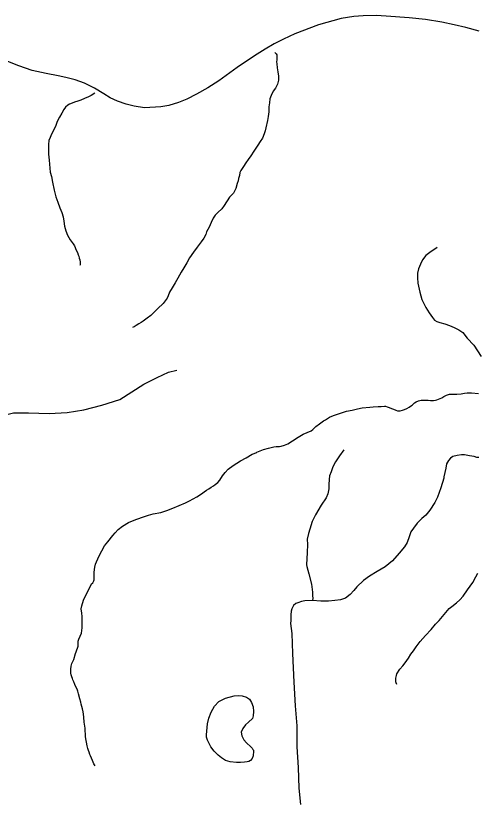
# Model space of a CAD drawing. Extents: x 2220236 to 2384410, y 720751 to 894131.
# Drawn here: x 2319153 to 2322567, y 875066 to 880858 of the extents above; entities that cross this region are included whole.
import ezdxf

# ---------------------------------------------------------------- set-up
doc = ezdxf.new("R2010")
doc.units = 0
for name, color, linetype in [('Exist Boundary Political CountyLine', 7, 'Continuous'), ('Exist Hydrographic Misc Water Feature', 7, 'Continuous'), ('Exist Hydrographic Pond Under 1500 Sq Ft', 7, 'Continuous'), ('Exist Road Non-System Type 51', 7, 'Continuous')]:
    doc.layers.add(name, color=color, linetype=linetype)

msp = doc.modelspace()

# ---------------------------------------------------------------- linework, layer by layer
at = {"layer": 'Exist Boundary Political CountyLine'}
msp.add_lwpolyline([(2322581.3, 880743.9), (2322483, 880768.8), (2322396.9, 880789.9), (2322304.7, 880808.9), (2322182.6, 880829.6), (2322062.4, 880842.2), (2321892.4, 880854.5), (2321818.3, 880857.6), (2321722.5, 880856.7), (2321654.5, 880851.9), (2321560.6, 880836.9), (2321391.3, 880789.1), (2321216.2, 880723.3), (2321134.5, 880684.3), (2321064.9, 880649.7), (2320997.3, 880610.9), (2320917.9, 880560.2), (2320791, 880474.8), (2320656, 880375.4), (2320574.5, 880322.4), (2320489.1, 880277.7), (2320419.6, 880240.8), (2320355.9, 880214.2), (2320286.1, 880193.6), (2320226.3, 880182.9), (2320106.4, 880175.6), (2320028.2, 880188.8), (2319970.2, 880202), (2319905.9, 880225.4), (2319851.7, 880248.8), (2319803.5, 880278.2), (2319735.1, 880321.4), (2319662.5, 880358.7), (2319592.4, 880384), (2319524.1, 880401.2), (2319468, 880412.5), (2319377.9, 880429.6), (2319275.7, 880452.4), (2319175.4, 880487.4), (2319095.1, 880518.5)], dxfattribs=at)
at = {"layer": 'Exist Hydrographic Misc Water Feature'}
for points in [[(2321068.9, 880585.2), (2321069.3, 880584.4), (2321075.4, 880578.9), (2321078.5, 880575), (2321083.3, 880567), (2321085.3, 880556.5), (2321085.3, 880550.7), (2321083.3, 880530.8), (2321082.5, 880516.9), (2321083.4, 880500.6), (2321087.3, 880472.7), (2321091.4, 880442.7), (2321097.3, 880410.9), (2321095.3, 880380.4), (2321089.3, 880350.5), (2321073.4, 880320.5), (2321057.3, 880298.4), (2321041.4, 880266.5), (2321033.3, 880242.4), (2321029.4, 880212.8), (2321025.4, 880182.3), (2321025.3, 880146.8), (2321019.3, 880110.6), (2321015.4, 880080.8), (2321003.3, 880028.7), (2320997.3, 880004.6), (2320989.4, 879982.1), (2320977.2, 879952.2), (2320961.3, 879926.9), (2320943.2, 879898.2), (2320915.3, 879856), (2320891.2, 879820.6), (2320871.2, 879794.4), (2320855.3, 879768.3), (2320837.2, 879742.2), (2320817.2, 879712.5), (2320811.2, 879696.7), (2320807.3, 879676.1), (2320801.2, 879652.8), (2320797.2, 879634.5), (2320791.2, 879614.6), (2320781.3, 879578.2), (2320763.2, 879544.6), (2320735.3, 879514.7), (2320695.1, 879454), (2320677.2, 879428.7), (2320647.2, 879402), (2320629.2, 879382.3), (2320613.2, 879358.6), (2320599.1, 879326.2), (2320583.1, 879292.6), (2320565.1, 879258.2), (2320559.1, 879238.4), (2320545.2, 879212.4), (2320525.1, 879184.3), (2320495.1, 879144.7), (2320467, 879108.1), (2320439.1, 879066), (2320418.3, 879028.3), (2320397.2, 878992), (2320377.1, 878960.2), (2320353, 878916.4), (2320333.1, 878880.3), (2320309, 878844.1), (2320290.9, 878810.6), (2320281, 878783.8), (2320273, 878766.2), (2320243.1, 878728.2), (2320203, 878690.3), (2320175, 878662.2), (2320151.1, 878639.8), (2320125, 878618.3), (2320094.9, 878596.5), (2320081, 878587.7), (2320062.9, 878576.3), (2320043, 878563.9), (2320028.9, 878556.1), (2320016.9, 878549.8)], [(2319738.5, 880284.5), (2319712.2, 880267), (2319690.8, 880256.4), (2319662.9, 880243.6), (2319635, 880232.7), (2319612.9, 880224.4), (2319588.8, 880216.8), (2319570.9, 880210.4), (2319550.8, 880202.2), (2319538.9, 880194.3), (2319522.4, 880181.2), (2319508.9, 880164.3), (2319492.9, 880136.6), (2319476.9, 880106.3), (2319460.8, 880074.5), (2319448.8, 880044.6), (2319434.7, 880012.8), (2319418.8, 879980.1), (2319406.8, 879956.6), (2319398.7, 879934.1), (2319394.7, 879904.5), (2319394.7, 879862.7), (2319394.7, 879832.3), (2319399.9, 879789.1), (2319408.7, 879700.8), (2319416.9, 879666.5), (2319424.7, 879626.6), (2319436.8, 879566.5), (2319450.9, 879516.2), (2319464.8, 879478.2), (2319478.8, 879434.5), (2319494.8, 879402.2), (2319504.8, 879368.2), (2319508.8, 879337.9), (2319512.8, 879300.5), (2319522.7, 879266.5), (2319536.9, 879234.2), (2319556.8, 879198), (2319576.8, 879168.5), (2319586.8, 879154.1), (2319600.9, 879121.8), (2319608.8, 879104.1), (2319614.9, 879088), (2319618.9, 879078.3), (2319622.8, 879062.1), (2319626.9, 879049.9), (2319628.7, 879034.3), (2319628.7, 879013.9), (2319626.8, 879008)], [(2320935.6, 877625.7), (2320936.7, 877626.8), (2320984.7, 877646.8), (2321022.8, 877656.5), (2321060.8, 877666.3), (2321078.7, 877668.6), (2321102.8, 877670.4), (2321116.7, 877672.6), (2321140.9, 877678.6), (2321164.8, 877690.2), (2321200.8, 877712.2), (2321242.9, 877738.6), (2321278.8, 877760.5), (2321337, 877786.7), (2321351, 877796.2), (2321372.9, 877818.5), (2321400.9, 877838.5), (2321428.8, 877858.7), (2321442.9, 877868.2), (2321474.9, 877886.8), (2321503, 877898.5), (2321524.9, 877906.8), (2321563.1, 877918.2), (2321599, 877930.5), (2321641, 877938.6), (2321681.1, 877948.4), (2321715, 877954.8), (2321771, 877960.3), (2321797.1, 877962.4), (2321833.1, 877964.7), (2321857, 877966.5), (2321880, 877967.4), (2321889, 877967), (2321899.1, 877964), (2321915.2, 877958), (2321933.1, 877950.6), (2321946.9, 877945.5), (2321965.2, 877938.9), (2321977.2, 877934.4), (2321987.6, 877933.2), (2321997.2, 877934.4), (2322014.4, 877939.3), (2322028.2, 877944.7), (2322045.1, 877952), (2322063.7, 877960.9), (2322073.4, 877967.1), (2322085.1, 877976.6), (2322103.2, 877993), (2322114.3, 878000), (2322132.4, 878007.2), (2322141.3, 878010.1), (2322152.3, 878011.4), (2322161.6, 878012.6), (2322169.2, 878012.9), (2322185.9, 878012), (2322203.2, 878012.7), (2322221.1, 878010.8), (2322231.1, 878010.4), (2322243.5, 878010.9), (2322258.4, 878013.1), (2322268.7, 878016.2), (2322291.2, 878024.5), (2322305.1, 878030.7), (2322319.2, 878038.6), (2322339.1, 878050.3), (2322353.4, 878054.8), (2322361.3, 878056.8), (2322378.5, 878057.5), (2322391.3, 878056.4), (2322415.3, 878056.6), (2322447.4, 878060.3), (2322471.2, 878064.7), (2322492.9, 878067.2), (2322524.5, 878066.9), (2322575.2, 878060.7)], [(2320814.7, 877564.2), (2320856.8, 877586.5), (2320902.7, 877612.2), (2320935.6, 877625.7)], [(2319739.7, 875308), (2319731.7, 875322.5), (2319721.8, 875345.9), (2319705.7, 875382), (2319701.7, 875391.8), (2319695.8, 875408), (2319691.7, 875420.1), (2319685.9, 875436.2), (2319681.7, 875454.1), (2319669.7, 875521.8), (2319665.5, 875585.6), (2319659.9, 875630.4), (2319657.9, 875668.2), (2319653.8, 875690.2), (2319651.8, 875706.5), (2319645.9, 875728.3), (2319637.9, 875762.6), (2319633.8, 875777.8), (2319627.8, 875802.2), (2319617.9, 875840.4), (2319611.9, 875860), (2319607.9, 875874.4), (2319597.9, 875892.2), (2319589.8, 875909.9), (2319581.8, 875928.4), (2319575.9, 875942.1), (2319572, 875954.2), (2319567.9, 875966.4), (2319563.9, 875980.2), (2319561.8, 875992.4), (2319559.9, 876010.3), (2319560, 876021.9), (2319563.9, 876044.3), (2319567.9, 876064), (2319581.8, 876094.2), (2319595.8, 876138.2), (2319600, 876149.8), (2319605.9, 876166.4), (2319610, 876178.2), (2319613.8, 876192.4), (2319616, 876207.9), (2319616, 876228.5), (2319619.9, 876244.2), (2319630, 876266.1), (2319639.1, 876289.2), (2319644.1, 876328.1), (2319644, 876373.3), (2319643.3, 876411.7), (2319642.8, 876436.3), (2319638.1, 876468.1), (2319642, 876490.4), (2319654.1, 876532), (2319666, 876560.5), (2319686, 876598.1), (2319714, 876652.7), (2319722.2, 876662), (2319730, 876676.3), (2319732.2, 876682), (2319734.1, 876694.5), (2319734.2, 876705.9), (2319734.2, 876736.3), (2319736.1, 876758.6), (2319738.1, 876776.7), (2319744.2, 876800), (2319768.3, 876856.8), (2319790.1, 876898.7), (2319810.3, 876934.7), (2319834.3, 876964.5), (2319870.2, 877010.2), (2319888.2, 877030.6), (2319910.2, 877054.5), (2319942.4, 877080.4), (2319986.4, 877108.6), (2320016.3, 877120.4), (2320048.5, 877132.4), (2320098.4, 877148.4), (2320134.3, 877160.5), (2320170.3, 877172.6), (2320226.5, 877182.3), (2320270.3, 877196.5), (2320314.4, 877214.7), (2320408.5, 877252.2), (2320438.4, 877268.2), (2320492.5, 877296.6), (2320518.6, 877314.1), (2320564.5, 877346.4), (2320580.5, 877356.1), (2320598.6, 877368.2), (2320614.6, 877378.1), (2320628.6, 877388.5), (2320648.6, 877402.3), (2320662.7, 877420.1), (2320682.6, 877452.1), (2320702.5, 877478.3), (2320724.6, 877502.2), (2320760.6, 877530.1), (2320814.7, 877564.2)], [(2321972.6, 875910), (2321966.5, 875921.9), (2321964.6, 875928.4), (2321963.5, 875940), (2321963.7, 875949.8), (2321964.4, 875956.4), (2321965.8, 875966.3), (2321968.4, 875976.2), (2321972.2, 875987.8), (2321992.9, 876023.2), (2322016.5, 876048), (2322034.5, 876068.4), (2322058.6, 876103.8), (2322074.7, 876132.4), (2322094.6, 876157.9), (2322114.6, 876188.1), (2322144.8, 876227.9), (2322182.7, 876270.5), (2322224.8, 876316.7), (2322258.7, 876354.1), (2322284.7, 876382.1), (2322308.7, 876411.9), (2322332.9, 876442.5), (2322358.7, 876470.6), (2322378.7, 876486.2), (2322412.8, 876512.3), (2322436.7, 876534.4), (2322462.8, 876562.7), (2322494.9, 876608.3), (2322532.9, 876664), (2322556.8, 876704.4), (2322570.9, 876732)]]:
    msp.add_lwpolyline(points, dxfattribs=at)
at = {"layer": 'Exist Hydrographic Pond Under 1500 Sq Ft'}
msp.add_lwpolyline([(2320564.1, 875537.1), (2320568.3, 875590.7), (2320572.1, 875618.6), (2320582.1, 875659.3), (2320598.3, 875703.3), (2320622.2, 875748.7), (2320654.2, 875782.9), (2320704.3, 875807.1), (2320768.3, 875825.4), (2320798.1, 875826.6), (2320828.4, 875825.2), (2320859, 875814.3), (2320882.4, 875801.2), (2320898, 875775.7), (2320908.4, 875743.3), (2320912.4, 875708.8), (2320910.3, 875676.9), (2320904.3, 875656.9), (2320874.4, 875631), (2320852.3, 875611.3), (2320832.3, 875583.3), (2320820.6, 875555.8), (2320824.3, 875528.9), (2320840.3, 875499.2), (2320860.3, 875477), (2320892.3, 875447.1), (2320901.3, 875437.6), (2320907.3, 875428.9), (2320910.7, 875422.4), (2320912.2, 875415.1), (2320908.2, 875380.5), (2320900.7, 875360.6), (2320890.2, 875347), (2320876.5, 875339.8), (2320864.2, 875337.7), (2320843.9, 875334.5), (2320815.4, 875331.5), (2320786.2, 875331.3), (2320738.2, 875336.7), (2320704.1, 875347.5), (2320674.2, 875365.1), (2320649.9, 875385.5), (2320620.3, 875415.5), (2320597.2, 875446.6), (2320578.2, 875481), (2320570.3, 875497.9), (2320564.2, 875519.1), (2320564.1, 875537.1)], dxfattribs=at)
at = {"layer": 'Exist Road Non-System Type 51'}
for points in [[(2322269.6, 879141.6), (2322216.9, 879106.4), (2322187, 879081.8), (2322162.4, 879052), (2322146.6, 879018.6), (2322130.8, 878983.4), (2322125.5, 878951.8), (2322123.8, 878918.4), (2322127.3, 878878), (2322141.3, 878811.2), (2322155.4, 878756.7), (2322185.2, 878698.7), (2322209.8, 878658.2), (2322234.4, 878623.1), (2322250.2, 878605.5), (2322267.8, 878595), (2322290.6, 878587.9), (2322325.8, 878577.4), (2322360.9, 878565.1), (2322396, 878551), (2322431.2, 878533.5), (2322459.3, 878514.1), (2322492.6, 878471.9), (2322540.1, 878419.2), (2322596.3, 878334.8)], [(2318245.3, 877654.2), (2318442.1, 877729.8), (2318659.9, 877805.3), (2318807.4, 877856.3), (2319086.7, 877907.3), (2319137.7, 877917.8), (2319248.3, 877917.8), (2319401.1, 877914.3), (2319534.6, 877921.3), (2319655.8, 877940.7), (2319790.2, 877975.8), (2319923.7, 878018), (2320011.5, 878074.3), (2320101.1, 878130.5), (2320199.5, 878181.5), (2320283.8, 878220.1), (2320343.5, 878234.2)], [(2321580.1, 877645.8), (2321546.7, 877600.1), (2321518.6, 877556.2), (2321499.3, 877519.3), (2321485.3, 877482.4), (2321473, 877452.5), (2321471.2, 877426.1), (2321469.5, 877387.5), (2321467.7, 877355.8), (2321462.4, 877318.9), (2321448.4, 877290.8), (2321411.5, 877236.3), (2321369.3, 877164.3), (2321346.5, 877115), (2321327.2, 877057), (2321318.4, 877025.4), (2321309.6, 876985), (2321311.4, 876944.5), (2321309.6, 876886.5), (2321304.3, 876793.4), (2321306.1, 876782.8), (2321321, 876728.4), (2321340.4, 876651), (2321349.1, 876593), (2321349.1, 876564.9), (2321350.9, 876547.3), (2321349.1, 876531.5)], [(2322578.7, 877589.6), (2322562.9, 877589.6), (2322543.6, 877594.9), (2322510.2, 877601.9), (2322473.3, 877607.2), (2322448.7, 877608.9), (2322417.1, 877603.7), (2322385.5, 877596.6), (2322369.7, 877584.3), (2322353.9, 877565), (2322339.8, 877542.1), (2322334.5, 877508.7), (2322320.5, 877445.5), (2322320.5, 877434.9), (2322295.9, 877364.6), (2322271.3, 877294.3), (2322253.7, 877255.6), (2322216.9, 877199.4), (2322185.2, 877160.7), (2322157.1, 877136.1), (2322122, 877102.7), (2322093.9, 877065.8), (2322076.3, 877039.5), (2322064, 877002.5), (2322048.2, 876958.6), (2322028.9, 876927), (2321988.5, 876879.5), (2321939.3, 876823.3), (2321884.9, 876779.3), (2321825.2, 876744.2), (2321768.9, 876710.8), (2321725, 876679.1), (2321675.8, 876631.7), (2321653, 876605.3), (2321626.7, 876573.7), (2321591.5, 876547.3), (2321554.6, 876535), (2321514.2, 876529.7), (2321466.8, 876526.2), (2321408.9, 876524.5), (2321349.1, 876531.5)], [(2321349.1, 876531.5), (2321291.2, 876528), (2321266.6, 876522.7), (2321240.2, 876513.9), (2321224.4, 876506.9), (2321206.9, 876492.8), (2321194.6, 876468.2), (2321191, 876452.4), (2321187.5, 876424.3), (2321187.5, 876382.1), (2321185.8, 876361), (2321194.6, 876285.4), (2321199.8, 876137.8), (2321210.4, 875926.9), (2321220.9, 875751.1), (2321233.2, 875603.5), (2321233.2, 875447), (2321242, 875294.1), (2321247.3, 875141.2), (2321259.8, 875019.9)]]:
    msp.add_lwpolyline(points, dxfattribs=at)

doc.saveas('drawing.dxf')
